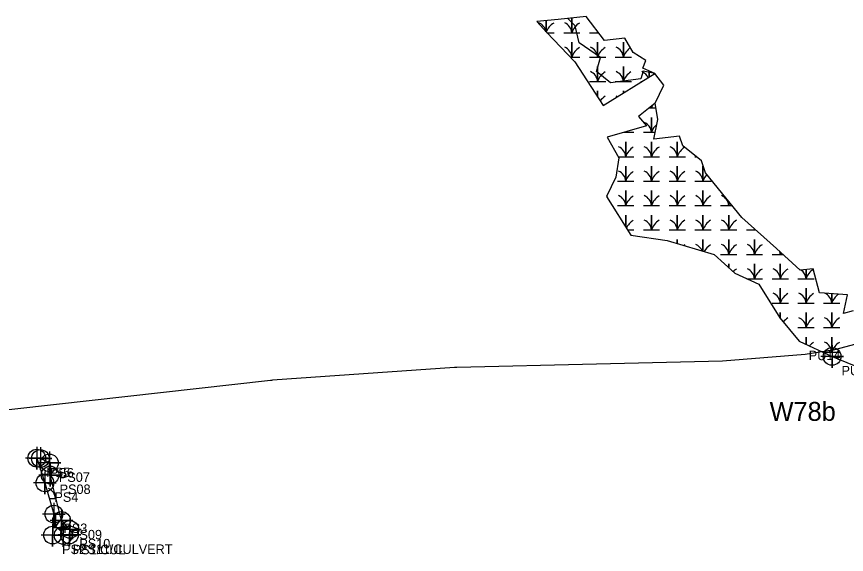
# Model space of a CAD drawing. Extents: x 1253697 to 1278588, y 912189 to 981699.
# Drawn here: x 1261508 to 1262385, y 961464 to 962032 of the extents above; entities that cross this region are included whole.
import ezdxf

# ---------------------------------------------------------------- set-up
doc = ezdxf.new("R2010")
doc.units = 0
for name, color, linetype in [('Default', 7, 'Continuous'), ('Exist Environmental Wetland Boundary', 7, 'Continuous'), ('Exist Environmental Wetland Boundary Cogo Comment', 7, 'Continuous'), ('Exist Environmental Wetland Boundary Cogo Number', 7, 'Continuous'), ('Exist Environmental Wetland Boundary Cogo Point CELL', 7, 'Continuous'), ('Exist Hydro Jurisdictional Stream or Body of Water Mitigable', 7, 'Continuous'), ('Exist Hydro Swamp or Marsh', 7, 'Continuous')]:
    doc.layers.add(name, color=color, linetype=linetype)

msp = doc.modelspace()

# ---------------------------------------------------------------- linework, layer by layer
at = {"layer": 'Default'}
msp.add_line((1261970.74, 961661.86), (1261778.47, 961648.25), dxfattribs=at)
msp.add_line((1261970.74, 961661.86), (1261778.47, 961648.25), dxfattribs=at)
for points in [[(1262436.68, 961697.61), (1262371.93, 961680.31), (1262341.17, 961675.56), (1262253.75, 961668.58), (1262120.69, 961665.24), (1261973.17, 961661.97)], [(1262436.68, 961697.61), (1262371.93, 961680.31), (1262341.17, 961675.56), (1262253.75, 961668.58), (1262120.69, 961665.24), (1261973.17, 961661.97)], [(1261776.43, 961648.06), (1261317.5, 961596.66), (1261115.69, 961580.72)], [(1261776.43, 961648.06), (1261317.5, 961596.66), (1261115.69, 961580.72)]]:
    msp.add_lwpolyline(points, dxfattribs=at)
for centre, start, end in [((1261974.27, 961611.98), 91.26824, 94.04811), ((1261974.27, 961611.98), 91.26824, 94.04811), ((1261782, 961598.37), 94.04811, 96.39147), ((1261782, 961598.37), 94.04811, 96.39147)]:
    msp.add_arc(centre, 50, start, end, dxfattribs=at)
at = {"layer": 'Exist Environmental Wetland Boundary'}
for p, q in [((1262067.43, 962016.11), (1262067.43, 962028.13)), ((1262067.43, 962028.13), (1262067.43, 962016.11)), ((1262068.15, 962015.34), (1262076.03, 962015.34)), ((1262176.24, 961968.34), (1262176.24, 961974.99)), ((1262176.24, 961974.99), (1262176.24, 961968.34)), ((1262167.64, 961963.78), (1262168.85, 961963.78)), ((1262224.57, 961884.39), (1262226.19, 961884.39)), ((1262153.31, 961807.05), (1262160.16, 961807.05)), ((1262322.8, 961703.93), (1262323.38, 961703.93))]:
    msp.add_line(p, q, dxfattribs=at)
for points in [[(1262109.94, 962032.35), (1262080.03, 962029.2), (1262057.62, 962027.3), (1262067.7, 962015.8), (1262097.93, 961984.53), (1262127.78, 961938.39), (1262182.44, 961972.17), (1262169.54, 961978.05), (1262172.85, 961986.07), (1262159.48, 961994.44), (1262150.77, 962009.43), (1262129.26, 962006.98)], [(1261529.46, 961566.04), (1261538.08, 961539.92), (1261547.59, 961507.01), (1261546.2, 961484.82), (1261557.36, 961484.57), (1261563.97, 961484.95), (1261564.42, 961490.78), (1261555.66, 961500.31), (1261543.6, 961548.24), (1261542.84, 961560.99), (1261533.33, 961565.66)]]:
    msp.add_lwpolyline(points, close=True, dxfattribs=at)
for points in [[(1262086.03, 962015.34), (1262094.63, 962015.34), (1262094.63, 962030.74)], [(1262094.63, 962030.74), (1262094.63, 962015.34), (1262103.23, 962015.34)], [(1262113.23, 962015.34), (1262121.84, 962015.34), (1262121.84, 962016.73)], [(1262121.84, 962016.73), (1262121.84, 962015.34), (1262122.9, 962015.34)], [(1262093.07, 961989.56), (1262094.63, 961989.56), (1262094.63, 962005.34), (1262094.63, 961989.56), (1262103.23, 961989.56)], [(1262113.23, 961989.56), (1262121.84, 961989.56), (1262121.84, 962005.34), (1262121.84, 961989.56), (1262130.44, 961989.56)], [(1262140.44, 961989.56), (1262149.04, 961989.56), (1262149.04, 962005.34), (1262149.04, 961989.56), (1262157.64, 961989.56)], [(1262113.23, 961963.78), (1262121.84, 961963.78), (1262121.84, 961979.56), (1262121.84, 961963.78), (1262130.44, 961963.78)], [(1262140.44, 961963.78), (1262149.04, 961963.78), (1262149.04, 961979.56), (1262149.04, 961963.78), (1262157.64, 961963.78)], [(1262121.84, 961947.58), (1262121.84, 961953.78), (1262121.84, 961947.58)], [(1262149.04, 961951.53), (1262149.04, 961953.78), (1262149.04, 961951.53)], [(1262391.86, 961721.61), (1262381.73, 961718.98), (1262385.63, 961738.52), (1262356.12, 961740.68), (1262349.52, 961765.95), (1262335.73, 961764.51), (1262310.91, 961787.53), (1262274.14, 961820.04), (1262235.89, 961867.51), (1262231.61, 961880.09), (1262211.89, 961895.73), (1262208.18, 961906.18), (1262181.38, 961902.98), (1262185.32, 961923.68), (1262182.81, 961940.84), (1262165.16, 961926.81), (1262173.67, 961917.13), (1262131.82, 961905.08), (1262144.21, 961883.07), (1262141.12, 961862.63), (1262131.35, 961842.21), (1262156.85, 961801.38), (1262195.36, 961795.76), (1262244.92, 961781.27), (1262266.73, 961761.36), (1262292.14, 961749.7), (1262314.27, 961714.09), (1262334.88, 961689.54), (1262369.5, 961673.53), (1262423.68, 961651.26)], [(1262176.66, 961935.95), (1262178.76, 961935.95), (1262178.76, 961937.63)], [(1262178.76, 961937.63), (1262178.76, 961935.95), (1262183.52, 961935.95)], [(1262170.16, 961910.17), (1262178.76, 961910.17), (1262178.76, 961925.95), (1262178.76, 961910.17), (1262182.75, 961910.17)], [(1262149.5, 961910.17), (1262151.56, 961910.17), (1262151.56, 961910.77)], [(1262151.56, 961910.77), (1262151.56, 961910.17), (1262160.16, 961910.17)], [(1262143.46, 961884.39), (1262151.56, 961884.39), (1262151.56, 961900.17), (1262151.56, 961884.39), (1262160.16, 961884.39)], [(1262170.16, 961884.39), (1262178.76, 961884.39), (1262178.76, 961900.17), (1262178.76, 961884.39), (1262187.37, 961884.39)], [(1262197.37, 961884.39), (1262205.97, 961884.39), (1262205.97, 961900.17), (1262205.97, 961884.39), (1262214.57, 961884.39)], [(1262142.96, 961858.61), (1262151.56, 961858.61), (1262151.56, 961874.39), (1262151.56, 961858.61), (1262160.16, 961858.61)], [(1262170.16, 961858.61), (1262178.76, 961858.61), (1262178.76, 961874.39), (1262178.76, 961858.61), (1262187.37, 961858.61)], [(1262197.37, 961858.61), (1262205.97, 961858.61), (1262205.97, 961874.39), (1262205.97, 961858.61), (1262214.57, 961858.61)], [(1262224.57, 961858.61), (1262233.17, 961858.61), (1262233.17, 961874.39), (1262233.17, 961858.61), (1262241.77, 961858.61)], [(1262142.96, 961832.83), (1262151.56, 961832.83), (1262151.56, 961848.61), (1262151.56, 961832.83), (1262160.16, 961832.83)], [(1262170.16, 961832.83), (1262178.76, 961832.83), (1262178.76, 961848.61), (1262178.76, 961832.83), (1262187.37, 961832.83)], [(1262197.37, 961832.83), (1262205.97, 961832.83), (1262205.97, 961848.61), (1262205.97, 961832.83), (1262214.57, 961832.83)], [(1262224.57, 961832.83), (1262233.17, 961832.83), (1262233.17, 961848.61), (1262233.17, 961832.83), (1262241.77, 961832.83)], [(1262251.77, 961832.83), (1262260.37, 961832.83), (1262260.37, 961837.12)], [(1262260.37, 961837.12), (1262260.37, 961832.83), (1262263.83, 961832.83)], [(1262151.56, 961809.85), (1262151.56, 961822.83), (1262151.56, 961809.85)], [(1262170.16, 961807.05), (1262178.76, 961807.05), (1262178.76, 961822.83), (1262178.76, 961807.05), (1262187.37, 961807.05)], [(1262197.37, 961807.05), (1262205.97, 961807.05), (1262205.97, 961822.83), (1262205.97, 961807.05), (1262214.57, 961807.05)], [(1262224.57, 961807.05), (1262233.17, 961807.05), (1262233.17, 961822.83), (1262233.17, 961807.05), (1262241.77, 961807.05)], [(1262251.77, 961807.05), (1262260.37, 961807.05), (1262260.37, 961822.83), (1262260.37, 961807.05), (1262268.98, 961807.05)], [(1262278.98, 961807.05), (1262287.58, 961807.05), (1262287.58, 961808.16)], [(1262287.58, 961808.16), (1262287.58, 961807.05), (1262288.83, 961807.05)], [(1262205.97, 961792.66), (1262205.97, 961797.05), (1262205.97, 961792.66)], [(1262233.17, 961784.71), (1262233.17, 961797.05), (1262233.17, 961784.71)], [(1262251.77, 961781.27), (1262260.37, 961781.27), (1262260.37, 961797.05), (1262260.37, 961781.27), (1262268.98, 961781.27)], [(1262278.98, 961781.27), (1262287.58, 961781.27), (1262287.58, 961797.05), (1262287.58, 961781.27), (1262296.18, 961781.27)], [(1262306.18, 961781.27), (1262314.78, 961781.27), (1262314.78, 961783.94)], [(1262314.78, 961783.94), (1262314.78, 961781.27), (1262317.66, 961781.27)], [(1262260.37, 961767.16), (1262260.37, 961771.27), (1262260.37, 961767.16)], [(1262279.53, 961755.49), (1262287.58, 961755.49), (1262287.58, 961771.27), (1262287.58, 961755.49), (1262296.18, 961755.49)], [(1262306.18, 961755.49), (1262314.78, 961755.49), (1262314.78, 961771.27), (1262314.78, 961755.49), (1262323.38, 961755.49)], [(1262333.38, 961755.49), (1262341.98, 961755.49), (1262341.98, 961765.16)], [(1262341.98, 961765.16), (1262341.98, 961755.49), (1262350.59, 961755.49)], [(1262306.18, 961729.71), (1262314.78, 961729.71), (1262314.78, 961745.49), (1262314.78, 961729.71), (1262323.38, 961729.71)], [(1262333.38, 961729.71), (1262341.98, 961729.71), (1262341.98, 961745.49), (1262341.98, 961729.71), (1262350.59, 961729.71)], [(1262360.59, 961729.71), (1262369.19, 961729.71), (1262369.19, 961739.72)], [(1262369.19, 961739.72), (1262369.19, 961729.71), (1262377.79, 961729.71)], [(1262314.78, 961713.49), (1262314.78, 961719.71), (1262314.78, 961713.49)], [(1262333.38, 961703.93), (1262341.98, 961703.93), (1262341.98, 961719.71), (1262341.98, 961703.93), (1262350.59, 961703.93)], [(1262360.59, 961703.93), (1262369.19, 961703.93), (1262369.19, 961719.71), (1262369.19, 961703.93), (1262377.79, 961703.93)], [(1262341.98, 961686.25), (1262341.98, 961693.93), (1262341.98, 961686.25)], [(1262360.59, 961678.15), (1262369.19, 961678.15), (1262369.19, 961693.93), (1262369.19, 961678.15), (1262377.79, 961678.15)]]:
    msp.add_lwpolyline(points, dxfattribs=at)
for centre, radius, start, end in [((1262055.16, 962014.45), 12.3, 8.27199, 67.53497), ((1262085.67, 962009.28), 19.22, 122.12745, 159.87901), ((1262082.37, 962014.45), 12.3, 4.14034, 67.53497), ((1262112.87, 962009.28), 19.22, 122.12745, 161.62219), ((1262109.57, 962014.45), 12.3, 62.35343, 67.53497), ((1262109.57, 962014.45), 12.3, 4.14034, 12.24587), ((1262140.08, 962009.28), 19.22, 158.62255, 161.62219), ((1262082.37, 961988.67), 12.3, 4.14034, 67.53497), ((1262112.87, 961983.5), 19.22, 122.12745, 161.62219), ((1262109.57, 961988.67), 12.3, 4.14034, 67.53497), ((1262140.08, 961983.5), 19.22, 122.12745, 161.62219), ((1262136.77, 961988.67), 12.3, 4.14034, 67.53497), ((1262167.28, 961983.5), 19.22, 123.88173, 161.62219), ((1262109.57, 961962.89), 12.3, 4.14034, 67.53497), ((1262140.08, 961957.72), 19.22, 122.12745, 161.62219), ((1262136.77, 961962.89), 12.3, 4.14034, 67.53497), ((1262167.28, 961957.72), 19.22, 122.12745, 161.62219), ((1262163.98, 961962.89), 12.3, 23.25908, 67.53497), ((1262194.48, 961957.72), 19.22, 130.38906, 135.97484), ((1262140.08, 961931.94), 19.22, 122.12745, 143.68027), ((1262136.77, 961937.11), 12.3, 59.95445, 67.53497), ((1262166.5, 961935.06), 12.3, 4.14034, 11.25689), ((1262197.01, 961929.89), 19.22, 153.57774, 161.62219), ((1262166.5, 961909.28), 12.3, 4.14034, 67.53497), ((1262197.01, 961904.11), 19.22, 131.19888, 161.62219), ((1262139.29, 961909.28), 12.3, 4.14034, 6.84109), ((1262169.8, 961904.11), 19.22, 159.53638, 161.62219), ((1262139.29, 961883.5), 12.3, 4.14034, 67.53497), ((1262169.8, 961878.33), 19.22, 122.12745, 161.62219), ((1262166.5, 961883.5), 12.3, 4.14034, 67.53497), ((1262197.01, 961878.33), 19.22, 122.12745, 161.62219), ((1262193.7, 961883.5), 12.3, 4.14034, 67.53497), ((1262224.21, 961878.33), 19.22, 123.46438, 161.62219), ((1262139.29, 961857.72), 12.3, 4.14034, 67.53497), ((1262169.8, 961852.55), 19.22, 122.12745, 161.62219), ((1262166.5, 961857.72), 12.3, 4.14034, 67.53497), ((1262197.01, 961852.55), 19.22, 122.12745, 161.62219), ((1262193.7, 961857.72), 12.3, 4.14034, 67.53497), ((1262224.21, 961852.55), 19.22, 122.12745, 161.62219), ((1262220.9, 961857.72), 12.3, 4.14034, 67.53497), ((1262251.41, 961852.55), 19.22, 136.93894, 161.62219), ((1262142.6, 961826.77), 19.22, 122.12745, 125.45573), ((1262139.29, 961831.94), 12.3, 4.14034, 67.53497), ((1262169.8, 961826.77), 19.22, 122.12745, 161.62219), ((1262166.5, 961831.94), 12.3, 4.14034, 67.53497), ((1262197.01, 961826.77), 19.22, 122.12745, 161.62219), ((1262193.7, 961831.94), 12.3, 4.14034, 67.53497), ((1262224.21, 961826.77), 19.22, 122.12745, 161.62219), ((1262220.9, 961831.94), 12.3, 4.14034, 67.53497), ((1262251.41, 961826.77), 19.22, 122.12745, 161.62219), ((1262248.11, 961831.94), 12.3, 4.14034, 67.53497), ((1262278.62, 961826.77), 19.22, 152.50254, 161.62219), ((1262169.8, 961800.99), 19.22, 122.12745, 156.08364), ((1262166.5, 961806.16), 12.3, 4.14034, 67.53497), ((1262197.01, 961800.99), 19.22, 122.12745, 161.62219), ((1262193.7, 961806.16), 12.3, 4.14034, 67.53497), ((1262224.21, 961800.99), 19.22, 122.12745, 161.62219), ((1262220.9, 961806.16), 12.3, 4.14034, 67.53497), ((1262251.41, 961800.99), 19.22, 122.12745, 161.62219), ((1262248.11, 961806.16), 12.3, 4.14034, 67.53497), ((1262278.62, 961800.99), 19.22, 122.12745, 161.62219), ((1262275.31, 961806.16), 12.3, 4.14034, 9.98913), ((1262305.82, 961800.99), 19.22, 158.95547, 161.62219), ((1262224.21, 961775.21), 19.22, 122.12745, 126.47185), ((1262220.9, 961780.38), 12.3, 21.82642, 67.53497), ((1262251.41, 961775.21), 19.22, 122.12745, 151.70481), ((1262248.11, 961780.38), 12.3, 4.14034, 67.53497), ((1262278.62, 961775.21), 19.22, 122.12745, 161.62219), ((1262275.31, 961780.38), 12.3, 4.14034, 67.53497), ((1262305.82, 961775.21), 19.22, 122.12745, 161.62219), ((1262302.51, 961780.38), 12.3, 4.14034, 20.09666), ((1262333.02, 961775.21), 19.22, 155.34737, 161.62219), ((1262278.62, 961749.43), 19.22, 122.12745, 135.22644), ((1262275.31, 961754.6), 12.3, 4.14034, 67.53497), ((1262305.82, 961749.43), 19.22, 122.12745, 161.62219), ((1262302.51, 961754.6), 12.3, 4.14034, 67.53497), ((1262333.02, 961749.43), 19.22, 122.12745, 161.62219), ((1262329.72, 961754.6), 12.3, 4.14034, 54.62118), ((1262360.23, 961749.43), 19.22, 123.40967, 161.62219), ((1262302.51, 961728.82), 12.3, 4.14034, 67.53497), ((1262333.02, 961723.65), 19.22, 122.12745, 161.62219), ((1262329.72, 961728.82), 12.3, 4.14034, 67.53497), ((1262360.23, 961723.65), 19.22, 122.12745, 161.62219), ((1262356.92, 961728.82), 12.3, 4.14034, 67.53497), ((1262387.43, 961723.65), 19.22, 125.93083, 161.62219), ((1262333.02, 961697.87), 19.22, 122.12745, 141.80929), ((1262329.72, 961703.04), 12.3, 4.14034, 67.53497), ((1262360.23, 961697.87), 19.22, 122.12745, 161.62219), ((1262356.92, 961703.04), 12.3, 4.14034, 67.53497), ((1262387.43, 961697.87), 19.22, 122.12745, 161.62219), ((1262360.23, 961672.09), 19.22, 122.12745, 139.48127), ((1262356.92, 961677.26), 12.3, 4.14034, 67.53497), ((1262387.43, 961672.09), 19.22, 122.12745, 161.62219)]:
    msp.add_arc(centre, radius, start, end, dxfattribs=at)
at = {"layer": 'Exist Environmental Wetland Boundary Cogo Point CELL'}
for points in [[(1262369.5, 961685.53), (1262369.5, 961661.53), (1262369.5, 961673.53), (1262381.5, 961673.53), (1262357.5, 961673.53)], [(1261529.46, 961578.04), (1261529.46, 961554.04), (1261529.46, 961566.04), (1261541.46, 961566.04), (1261517.46, 961566.04)], [(1261533.33, 961577.66), (1261533.33, 961553.66), (1261533.33, 961565.66), (1261545.33, 961565.66), (1261521.33, 961565.66)], [(1261542.84, 961572.99), (1261542.84, 961548.99), (1261542.84, 961560.99), (1261554.84, 961560.99), (1261530.84, 961560.99)], [(1261543.6, 961560.24), (1261543.6, 961536.24), (1261543.6, 961548.24), (1261555.6, 961548.24), (1261531.6, 961548.24)], [(1261538.08, 961551.92), (1261538.08, 961527.92), (1261538.08, 961539.92), (1261550.08, 961539.92), (1261526.08, 961539.92)], [(1261547.59, 961519.01), (1261547.59, 961495.01), (1261547.59, 961507.01), (1261559.59, 961507.01), (1261535.59, 961507.01)], [(1261555.66, 961512.31), (1261555.66, 961488.31), (1261555.66, 961500.31), (1261567.66, 961500.31), (1261543.66, 961500.31)], [(1261546.2, 961496.82), (1261546.2, 961472.82), (1261546.2, 961484.82), (1261558.2, 961484.82), (1261534.2, 961484.82)], [(1261557.36, 961496.57), (1261557.36, 961472.57), (1261557.36, 961484.57), (1261569.36, 961484.57), (1261545.36, 961484.57)], [(1261563.97, 961496.95), (1261563.97, 961472.95), (1261563.97, 961484.95), (1261575.97, 961484.95), (1261551.97, 961484.95)], [(1261564.42, 961502.78), (1261564.42, 961478.78), (1261564.42, 961490.78), (1261576.42, 961490.78), (1261552.42, 961490.78)]]:
    msp.add_lwpolyline(points, dxfattribs=at)
for centre in [(1262369.5, 961673.53), (1261529.46, 961566.04), (1261533.33, 961565.66), (1261542.84, 961560.99), (1261543.6, 961548.24), (1261538.08, 961539.92), (1261547.59, 961507.01), (1261555.66, 961500.31), (1261564.42, 961490.78), (1261546.2, 961484.82), (1261557.36, 961484.57), (1261563.97, 961484.95)]:
    msp.add_circle(centre, 9.38, dxfattribs=at)
at = {"layer": 'Exist Hydro Jurisdictional Stream or Body of Water Mitigable'}
msp.add_lwpolyline([(1262391.86, 961721.61), (1262381.73, 961718.98), (1262385.63, 961738.52), (1262356.12, 961740.68), (1262349.52, 961765.95), (1262335.73, 961764.51), (1262310.91, 961787.53), (1262274.14, 961820.04), (1262235.89, 961867.51), (1262231.61, 961880.09), (1262211.86, 961895.75), (1262208.18, 961906.18), (1262181.38, 961902.98), (1262185.32, 961923.68), (1262182.81, 961940.84), (1262191.63, 961959.97), (1262182.44, 961972.17), (1262170.13, 961974.86), (1262167.5, 961966.47), (1262135.39, 961962.28), (1262120.53, 961974.22), (1262125, 961989.06), (1262102.25, 962004.54), (1262098.17, 962022.67), (1262090.42, 962030.46)], dxfattribs=at)
at = {"layer": 'Exist Hydro Swamp or Marsh'}
msp.add_line((1261540.67, 961554.22), (1261543.25, 961554.22), dxfattribs=at)
for points in [[(1261542.84, 961523.44), (1261549.27, 961523.44), (1261549.27, 961525.69)], [(1261549.27, 961525.69), (1261549.27, 961523.44), (1261549.84, 961523.44)], [(1261546.69, 961492.66), (1261549.27, 961492.66), (1261549.27, 961508.44), (1261549.27, 961492.66), (1261557.88, 961492.66)]]:
    msp.add_lwpolyline(points, dxfattribs=at)
for centre, radius, start, end in [((1261537.01, 961522.56), 12.3, 4.14034, 67.53497), ((1261567.52, 961517.38), 19.22, 158.70069, 161.62219), ((1261537.01, 961491.77), 12.3, 4.14034, 35.06831), ((1261567.52, 961486.6), 19.22, 129.23647, 161.62219)]:
    msp.add_arc(centre, radius, start, end, dxfattribs=at)

# ---------------------------------------------------------------- texts
at = {"layer": 'Exist Environmental Wetland Boundary Cogo Comment'}
for s, p in [('PU14', (1262344.88, 961669.54)), ('PU15', (1262379.5, 961653.53)), ('PS5', (1261539.46, 961546.04)), ('PS6', (1261543.33, 961545.66)), ('PS07', (1261552.84, 961540.99)), ('PS08', (1261553.6, 961528.24)), ('PS4', (1261548.08, 961519.92)), ('PS3', (1261557.59, 961487.01)), ('PS09', (1261565.66, 961480.31)), ('PS10', (1261574.42, 961470.78)), ('PS2', (1261556.2, 961464.82)), ('PS1/CUL', (1261567.36, 961464.57)), ('PS11/CULVERT', (1261573.97, 961464.95))]:
    msp.add_text(s, height=10, dxfattribs=at).set_placement(p)
at = {"layer": 'Exist Environmental Wetland Boundary Cogo Number'}
msp.add_text('W78b', height=20, dxfattribs=at).set_placement((1262303.54, 961605.45))

doc.saveas('drawing.dxf')
